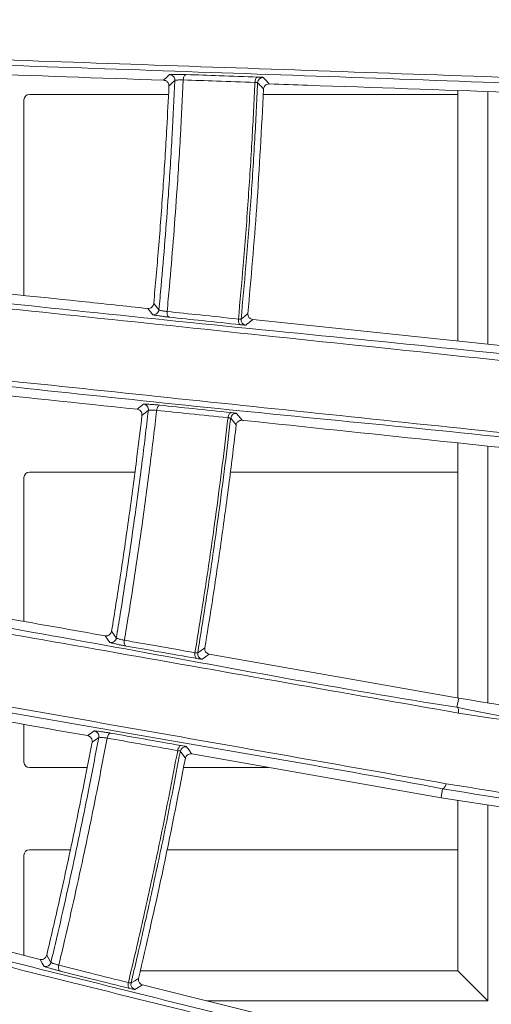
# Model space of a CAD drawing. Header units: millimetres. Extents: x 0 to 1118, y 0 to 864.
# Tile 375 of 512: x 565.51 to 569.81, y 410.01 to 418.99. Entities that reach past the tile are written whole.
import ezdxf

# ---------------------------------------------------------------- set-up
doc = ezdxf.new("R2010")
doc.units = ezdxf.units.MM
doc.styles.add('SLDTEXTSTYLE0', font='TXT', dxfattribs={"width": 0.605})
doc.dimstyles.new('SLDDIMSTYLE0', dxfattribs={"dimtxt": 3.175, "dimasz": 3.302, "dimexe": 0, "dimexo": 0.0625, "dimgap": 0.79375, "dimtad": 0, "dimdec": 1, "dimlfac": 4, "dimrnd": 1e-09, "dimzin": 12, "dimdsep": 46, "dimtxsty": 'SLDTEXTSTYLE0', "dimsah": 1, "dimcen": 0.09, "dimadec": 0, "dimazin": 3, "dimtfac": 1, "dimtofl": 0, "dimtmove": 0, "dimatfit": 3, "dimfxl": 1, "dimfrac": 2, "dimtolj": 1, "dimtzin": 12, "dimarcsym": 0})

# ---------------------------------------------------------------- blocks, each defined once
blk = doc.blocks.new('_D')
at = {"color": 7, "linetype": 'Continuous', "lineweight": 0}
for p, q in [((523.7253, 418.7386), (523.7253, 362.2728)), ((602.5982, 372.5052), (602.5982, 362.2728)), ((523.7253, 363.8728), (554.251, 363.8728)), ((602.5982, 363.8728), (565.1651, 363.8728))]:
    blk.add_line(p, q, dxfattribs=at)
for points in [[(523.7253, 363.8728), (527.0273, 363.3648), (527.0273, 364.3808)], [(602.5982, 363.8728), (599.2962, 364.3808), (599.2962, 363.3648)]]:
    blk.add_solid(points, dxfattribs=at)
at = {"color": 7, "linetype": 'Continuous', "lineweight": 0, "insert": (554.251, 365.5293), "char_height": 3.175, "attachment_point": 1, "style": 'SLDTEXTSTYLE0'}
blk.add_mtext('315.5', dxfattribs=at)

msp = doc.modelspace()

# ---------------------------------------------------------------- linework, layer by layer
at = {"color": 7, "linetype": 'Continuous', "lineweight": 15}
for p, q in [((566.8665, 418.3108), (565.5982, 418.3108)), ((569.5045, 418.3108), (567.7308, 418.3108)), ((569.5045, 418.347), (569.5045, 416.0614)), ((569.7775, 416.0327), (569.7775, 418.3375)), ((565.5482, 416.4772), (565.5482, 418.2608)), ((571.0923, 415.8945), (567.635, 416.2579)), ((569.5045, 415.1316), (569.5045, 412.8053)), ((569.7775, 412.7631), (569.7775, 415.103)), ((565.5482, 413.5029), (565.5482, 414.8158)), ((566.56, 414.8658), (565.5982, 414.8658)), ((569.5045, 414.8658), (567.4309, 414.8658)), ((569.5127, 412.8039), (567.2385, 413.2049)), ((565.5482, 412.2208), (565.5482, 412.564)), ((567.078, 412.2943), (569.3521, 411.8933)), ((565.5982, 412.1708), (566.1247, 412.1708)), ((567.0034, 412.1708), (567.7781, 412.1708)), ((569.3521, 411.8933), (571.0569, 411.6319)), ((569.5045, 411.8699), (569.5045, 410.3146)), ((569.7775, 410.0416), (569.7775, 411.8281)), ((565.972, 411.4208), (565.5982, 411.4208)), ((569.5045, 411.4208), (566.8526, 411.4208)), ((565.5482, 410.4567), (565.5482, 411.3708)), ((569.5045, 410.3146), (566.6087, 410.3146)), ((569.5045, 410.3146), (569.7775, 410.0416)), ((567.8101, 409.8928), (566.63, 410.187)), ((567.2132, 410.0416), (569.7775, 410.0416))]:
    msp.add_line(p, q, dxfattribs=at)
at = {"color": 9, "linetype": 'Continuous', "lineweight": 0}
for p, q in [((566.779, 416.3458), (566.7318, 416.4048)), ((567.4836, 415.2954), (567.4333, 415.3569)), ((567.5384, 415.3383), (567.4871, 415.401)), ((566.3317, 413.3115), (566.2897, 413.3722)), ((566.3908, 413.3523), (566.3478, 413.4144)), ((569.5127, 412.8039), (569.4962, 412.72)), ((569.3653, 411.9776), (569.3521, 411.8933)), ((565.7946, 410.3932), (565.7561, 410.4581)), ((566.5604, 410.1457), (566.63, 410.187))]:
    msp.add_line(p, q, dxfattribs=at)
at = {"color": 9, "linetype": 'Continuous', "lineweight": 0, "flags": 128}
for points in [[(566.8223, 418.4406), (566.8503, 418.467), (566.8762, 418.4914)], [(567.0014, 418.4432), (567.0022, 418.4527), (567.0039, 418.4618), (567.0065, 418.4701), (567.0098, 418.4775), (567.0137, 418.4836), (567.0182, 418.4881), (567.0229, 418.491), (567.0278, 418.4922)], [(566.9254, 418.4391), (566.8979, 418.4132), (566.8704, 418.3873)], [(567.6546, 418.4206), (567.6554, 418.4301), (567.6571, 418.4392), (567.6596, 418.4475), (567.6628, 418.4549), (567.6667, 418.461), (567.6711, 418.4655), (567.6757, 418.4684), (567.6806, 418.4696)], [(567.7298, 418.466), (567.7566, 418.4376), (567.7754, 418.4176), (567.7853, 418.407)], [(566.723, 416.3009), (566.7223, 416.3018), (566.7008, 416.3286), (566.6768, 416.3586)], [(566.8731, 416.279), (566.8684, 416.2808), (566.8641, 416.2843), (566.8604, 416.2894), (566.8573, 416.2959), (566.8551, 416.3035), (566.8537, 416.3121), (566.8532, 416.3213), (566.8537, 416.3307)], [(567.5226, 416.2105), (567.518, 416.2123), (567.5138, 416.2158), (567.5102, 416.2209), (567.5072, 416.2274), (567.505, 416.2351), (567.5036, 416.2436), (567.5032, 416.2528), (567.5036, 416.2622)], [(567.5283, 416.2615), (567.5594, 416.2864), (567.5904, 416.3112)], [(567.635, 416.2579), (567.6023, 416.2317), (567.5809, 416.2145), (567.5718, 416.2073)], [(566.5801, 415.439), (566.6098, 415.4633), (566.6373, 415.4858)], [(566.7589, 415.4289), (566.7603, 415.4383), (566.7627, 415.4473), (566.7658, 415.4555), (566.7696, 415.4626), (566.774, 415.4684), (566.7788, 415.4727), (566.7837, 415.4753), (566.7887, 415.4761)], [(566.6828, 415.4303), (566.6536, 415.4063), (566.6244, 415.3824)], [(567.4089, 415.3607), (567.4103, 415.3702), (567.4127, 415.3791), (567.4158, 415.3873), (567.4195, 415.3945), (567.4238, 415.4003), (567.4285, 415.4046), (567.4334, 415.4072), (567.4383, 415.408)], [(566.48, 413.2791), (566.4755, 413.2812), (566.4715, 413.285), (566.4681, 413.2903), (566.4655, 413.297), (566.4637, 413.3047), (566.4629, 413.3133), (566.4631, 413.3225), (566.4642, 413.3318)], [(567.1232, 413.1655), (567.1188, 413.1676), (567.1148, 413.1713), (567.1115, 413.1766), (567.109, 413.1833), (567.1073, 413.1911), (567.1065, 413.1997), (567.1067, 413.2088), (567.1078, 413.2182)], [(567.1324, 413.216), (567.1651, 413.2386), (567.1977, 413.2612)], [(567.2385, 413.2049), (567.204, 413.181), (567.172, 413.1588)], [(569.5103, 412.6674), (569.5115, 412.6767), (569.5117, 412.6859), (569.5111, 412.6945), (569.5096, 412.7023), (569.5072, 412.709), (569.5042, 412.7142), (569.5004, 412.718), (569.4962, 412.72)], [(566.1291, 412.4616), (566.1604, 412.4837), (566.1894, 412.5043)], [(566.3067, 412.4388), (566.3088, 412.4481), (566.3118, 412.4569), (566.3155, 412.4649), (566.3198, 412.4718), (566.3246, 412.4773), (566.3296, 412.4813), (566.3348, 412.4835), (566.3399, 412.4839)], [(566.2309, 412.4457), (566.2001, 412.4238), (566.1693, 412.402)], [(566.9504, 412.3255), (566.9525, 412.3348), (566.9554, 412.3436), (566.9591, 412.3516), (566.9634, 412.3585), (566.9681, 412.3641), (566.9731, 412.368), (566.9781, 412.3703), (566.9831, 412.3707)], [(567.0312, 412.3603), (567.0537, 412.3285), (567.0696, 412.3061), (567.078, 412.2943)], [(569.3967, 412.0231), (569.3947, 412.0138), (569.3918, 412.0049), (569.3883, 411.9969), (569.3841, 411.99), (569.3796, 411.9844), (569.3749, 411.9804), (569.37, 411.9781), (569.3653, 411.9776)], [(565.7329, 410.3566), (565.7148, 410.3871), (565.6952, 410.4201)], [(565.8787, 410.3139), (565.8743, 410.3163), (565.8706, 410.3203), (565.8675, 410.3259), (565.8654, 410.3327), (565.8642, 410.3405), (565.864, 410.3491), (565.8647, 410.3582), (565.8665, 410.3674)], [(566.5249, 410.2054), (566.5591, 410.2257), (566.582, 410.2393), (566.5932, 410.246)], [(566.5124, 410.1557), (566.5081, 410.1581), (566.5044, 410.1621), (566.5015, 410.1676), (566.4994, 410.1744), (566.4983, 410.1823), (566.4981, 410.1909), (566.4989, 410.2), (566.5006, 410.2092)]]:
    msp.add_lwpolyline(points, dxfattribs=at)
at = {"color": 9, "linetype": 'Continuous', "lineweight": 0}
for centre, start, end in [((566.8754, 418.4413), 357.47011, 89.14177), ((566.7292, 416.3506), 262.8589, 354.51157), ((567.5782, 416.2569), 174.69267, 262.72567), ((566.6331, 415.436), 353.45749, 85.14302), ((566.3414, 413.3606), 258.85625, 350.4971), ((567.1818, 413.2079), 170.69571, 258.72958), ((566.1817, 412.4548), 349.44379, 81.14937), ((565.746, 410.4049), 254.85037, 346.49218), ((566.5736, 410.1939), 166.69995, 254.72931)]:
    msp.add_arc(centre, 0.05, start, end, dxfattribs=at)
at = {"color": 7, "linetype": 'Continuous', "lineweight": 15}
for centre, start, end in [((567.7291, 418.4159), 89.26592, 177.33642), ((567.483, 415.3511), 85.27166, 173.34288), ((567.0236, 412.3109), 81.27125, 169.35368)]:
    msp.add_arc(centre, 0.05, start, end, dxfattribs=at)
for centre, major_axis, start_param, end_param in [((565.5982, 418.2608), (0.0354, -0.0354), 2.356233, 3.926953), ((565.5982, 414.8158), (0.0354, -0.0354), 2.356233, 3.926953), ((565.5982, 412.2208), (-0.0354, -0.0354), 5.497825, 7.068545), ((565.5982, 411.3708), (0.0354, -0.0354), 2.356233, 3.926953)]:
    msp.add_ellipse(centre, major_axis=major_axis, ratio=0.999924, start_param=start_param, end_param=end_param, dxfattribs=at)
for points, knots in [([(558.6323, 418.8616), (559.178, 418.8426), (560.2706, 418.8046), (562.5625, 418.7246), (565.4499, 418.6239), (568.9739, 418.5009), (571.3412, 418.4183), (572.5267, 418.3769)], [0, 0, 0, 0, 0.130343, 0.260956, 0.521799, 0.760525, 1, 1, 1, 1]), ([(572.5035, 418.3278), (572.5035, 418.3278), (571.3108, 418.365), (568.9536, 418.4537), (565.4226, 418.5743), (562.5331, 418.6758), (560.2389, 418.7558), (559.1454, 418.7939), (558.5986, 418.813)], [0, 0, 0, 0, 0.000001, 0.239085, 0.478145, 0.738992, 0.869501, 1, 1, 1, 1]), ([(563.0363, 418.5729), (563.1308, 418.5696), (564.3624, 418.5265), (565.6414, 418.4819), (566.8223, 418.4406)], [0, 0, 0, 0, 0.076717, 1, 1, 1, 1]), ([(566.8704, 418.3873), (566.8702, 418.3924), (566.8698, 418.4028), (566.8635, 418.417), (566.8535, 418.429), (566.8395, 418.4382), (566.8283, 418.4398), (566.8223, 418.4406)], [0, 0, 0, 0, 0.178139, 0.355858, 0.544387, 0.757184, 1, 1, 1, 1]), ([(567.7853, 418.407), (567.7779, 418.4064), (567.764, 418.4052), (567.7475, 418.3937), (567.7375, 418.3792), (567.7342, 418.3678), (567.7338, 418.3615), (567.7337, 418.3604)], [0, 0, 0, 0, 0.30577, 0.579599, 0.770352, 0.961865, 1, 1, 1, 1]), ([(567.7853, 418.407), (567.9016, 418.403), (569.2231, 418.3568), (570.5803, 418.3094), (571.8181, 418.2662)], [0, 0, 0, 0, 0.087972, 1, 1, 1, 1]), ([(566.8704, 418.3873), (566.8642, 418.2606), (566.8488, 417.9499), (566.8177, 417.4554), (566.7782, 416.9212), (566.7468, 416.5712), (566.7318, 416.4048)], [0, 0, 0, 0, 0.191404, 0.4696, 0.747797, 1, 1, 1, 1]), ([(567.7337, 418.3604), (567.7148, 418.001), (567.6787, 417.3172), (567.6188, 416.635), (567.5904, 416.3112)], [0, 0, 0, 0, 0.525478, 1, 1, 1, 1]), ([(558.4813, 417.1344), (559.4016, 417.0374), (561.2471, 416.8429), (564.3226, 416.5227), (567.5536, 416.1704), (569.9789, 415.9475), (571.0818, 415.8097), (571.0818, 415.8097)], [0, 0, 0, 0, 0.2388168, 0.4788708, 0.7394451, 0.9999991, 1, 1, 1, 1]), ([(571.0987, 415.758), (569.9332, 415.8806), (567.6023, 416.1257), (564.3421, 416.4685), (561.2778, 416.7908), (559.4326, 416.9848), (558.5079, 417.0821)], [0, 0, 0, 0, 0.2605925, 0.5211859, 0.7600448, 1, 1, 1, 1]), ([(566.6768, 416.3586), (566.474, 416.3799), (565.1916, 416.5147), (563.9524, 416.645), (562.9091, 416.7546)], [0, 0, 0, 0, 0.158089, 1, 1, 1, 1]), ([(558.4394, 416.4305), (558.9373, 416.3782), (559.9341, 416.2736), (562.0174, 416.0547), (564.6345, 415.7797), (567.822, 415.4447), (569.9599, 415.22), (571.0303, 415.1075)], [0, 0, 0, 0, 0.13045, 0.261129, 0.522171, 0.760757, 1, 1, 1, 1]), ([(571.003, 415.06), (571.003, 415.06), (569.9929, 415.1863), (567.7682, 415.3906), (564.6135, 415.7343), (561.9835, 416.0075), (559.8995, 416.2269), (558.9017, 416.3316), (558.4024, 416.3841)], [0, 0, 0, 0, 0.000001, 0.23858, 0.477774, 0.738822, 0.869305, 1, 1, 1, 1]), ([(566.6768, 416.3586), (566.6841, 416.3588), (566.6978, 416.3591), (566.7156, 416.3701), (566.7268, 416.3849), (566.731, 416.3973), (566.7317, 416.4036), (566.7318, 416.4048)], [0, 0, 0, 0, 0.294706, 0.549681, 0.782665, 0.957796, 1, 1, 1, 1]), ([(567.5904, 416.3112), (567.5904, 416.3063), (567.5903, 416.2965), (567.5957, 416.2828), (567.6047, 416.271), (567.618, 416.2614), (567.629, 416.2591), (567.635, 416.2579)], [0, 0, 0, 0, 0.175777, 0.351245, 0.534906, 0.744788, 1, 1, 1, 1]), ([(562.8125, 415.835), (563.0032, 415.815), (564.2305, 415.686), (565.5043, 415.5521), (566.5801, 415.439)], [0, 0, 0, 0, 0.155425, 1, 1, 1, 1]), ([(566.6244, 415.3824), (566.6245, 415.3876), (566.6248, 415.3979), (566.6195, 415.4125), (566.6105, 415.4251), (566.5971, 415.4353), (566.586, 415.4377), (566.5801, 415.439)], [0, 0, 0, 0, 0.177783, 0.355167, 0.543081, 0.755126, 1, 1, 1, 1]), ([(566.6244, 415.3824), (566.6094, 415.2575), (566.5725, 414.9492), (566.5071, 414.4585), (566.4302, 413.9273), (566.3744, 413.5797), (566.3478, 413.4144)], [0, 0, 0, 0, 0.189901, 0.468599, 0.747298, 1, 1, 1, 1]), ([(567.4836, 415.2954), (567.4629, 415.1234), (567.4196, 414.7634), (567.3451, 414.2165), (567.2704, 413.7105), (567.2189, 413.3924), (567.1977, 413.2612)], [0, 0, 0, 0, 0.252959, 0.529467, 0.805975, 1, 1, 1, 1]), ([(567.5384, 415.3383), (567.531, 415.3382), (567.517, 415.338), (567.4997, 415.3276), (567.4887, 415.3139), (567.4846, 415.3027), (567.4838, 415.2964), (567.4836, 415.2954)], [0, 0, 0, 0, 0.305441, 0.579601, 0.770745, 0.962666, 1, 1, 1, 1]), ([(567.5384, 415.3383), (567.5422, 415.3379), (568.677, 415.2187), (569.8383, 415.0966), (570.9956, 414.9749)], [0, 0, 0, 0, 0.003412, 1, 1, 1, 1]), ([(558.168, 414.7178), (559.0003, 414.5712), (560.6684, 414.2774), (563.4194, 413.7892), (566.3727, 413.2809), (568.4159, 412.8888), (569.4962, 412.72), (569.4962, 412.72)], [0, 0, 0, 0, 0.238655, 0.478341, 0.739179, 0.999999, 1, 1, 1, 1]), ([(569.5103, 412.6674), (568.4646, 412.8518), (566.3731, 413.2207), (563.4454, 413.7372), (560.6918, 414.2229), (559.0256, 414.5168), (558.1909, 414.664)], [0, 0, 0, 0, 0.260858, 0.521713, 0.760396, 1, 1, 1, 1]), ([(558.0772, 414.0188), (558.9893, 413.8581), (560.8134, 413.5366), (563.6667, 413.0335), (566.5234, 412.5298), (568.4382, 412.1921), (569.3967, 412.0231)], [0, 0, 0, 0, 0.2613186, 0.5226211, 0.7610271, 1, 1, 1, 1]), ([(566.2897, 413.3722), (565.9947, 413.4242), (564.7258, 413.648), (563.4998, 413.8642), (562.5588, 414.0301)], [0, 0, 0, 0, 0.23247, 1, 1, 1, 1]), ([(569.3653, 411.9776), (569.3653, 411.9776), (568.3818, 412.162), (566.5045, 412.4769), (563.6297, 412.9904), (560.7766, 413.4915), (558.9503, 413.8137), (558.037, 413.9748)], [0, 0, 0, 0, 0.000001, 0.238398, 0.477327, 0.738635, 1, 1, 1, 1]), ([(566.2897, 413.3722), (566.297, 413.3719), (566.3107, 413.3713), (566.3292, 413.381), (566.3415, 413.3949), (566.3464, 413.4071), (566.3476, 413.4132), (566.3478, 413.4144)], [0, 0, 0, 0, 0.294294, 0.549552, 0.783255, 0.958407, 1, 1, 1, 1]), ([(567.1977, 413.2612), (567.1974, 413.2563), (567.1966, 413.2465), (567.201, 413.2325), (567.2092, 413.2202), (567.2217, 413.2096), (567.2325, 413.2066), (567.2385, 413.2049)], [0, 0, 0, 0, 0.175477, 0.350638, 0.533794, 0.742931, 1, 1, 1, 1]), ([(562.3982, 413.1194), (562.6781, 413.0701), (563.895, 412.8555), (565.1572, 412.633), (566.1291, 412.4616)], [0, 0, 0, 0, 0.230006, 1, 1, 1, 1]), ([(571.2213, 412.543), (571.1846, 412.5478), (570.6096, 412.6225), (570.0431, 412.7162), (569.5127, 412.8039)], [0, 0, 0, 0, 0.063785, 1, 1, 1, 1]), ([(569.4962, 412.72), (569.4962, 412.72), (570.4843, 412.5141), (572.1562, 412.3273), (574.3203, 412.1744), (575.4615, 412.1504), (576.0077, 412.1504), (576.0077, 412.1504)], [0, 0, 0, 0, 0.000002, 0.496696, 0.74835, 0.999998, 1, 1, 1, 1]), ([(576.0266, 412.0975), (575.4667, 412.105), (574.347, 412.12), (572.1535, 412.2657), (570.5648, 412.5071), (569.5103, 412.6674)], [0, 0, 0, 0, 0.251665, 0.503325, 1, 1, 1, 1]), ([(566.1693, 412.402), (566.1457, 412.2785), (566.0874, 411.9737), (565.9879, 411.4887), (565.8741, 410.9641), (565.7942, 410.6212), (565.7561, 410.4581)], [0, 0, 0, 0, 0.189768, 0.468512, 0.747255, 1, 1, 1, 1]), ([(566.1693, 412.402), (566.1698, 412.4072), (566.1708, 412.4174), (566.1666, 412.4323), (566.1585, 412.4455), (566.1458, 412.4567), (566.1349, 412.4599), (566.1291, 412.4616)], [0, 0, 0, 0, 0.17742, 0.354425, 0.541716, 0.753008, 1, 1, 1, 1]), ([(557.6871, 412.3289), (558.4332, 412.1428), (559.9255, 411.7707), (562.3852, 411.1574), (564.9819, 410.5096), (566.881, 410.0369), (567.7877, 409.8102), (567.7877, 409.8102)], [0, 0, 0, 0, 0.23872, 0.477479, 0.738746, 0.999999, 1, 1, 1, 1]), ([(567.078, 412.2943), (567.0706, 412.2947), (567.0566, 412.2955), (567.0387, 412.2864), (567.0267, 412.2734), (567.0219, 412.2625), (567.0206, 412.2563), (567.0204, 412.2553)], [0, 0, 0, 0, 0.304976, 0.579683, 0.771124, 0.96336, 1, 1, 1, 1]), ([(567.7989, 409.7568), (566.8681, 409.9889), (565.0065, 410.4532), (562.3989, 411.1036), (559.9449, 411.7156), (558.4532, 412.0876), (557.7062, 412.2739)], [0, 0, 0, 0, 0.261288, 0.522572, 0.760907, 1, 1, 1, 1]), ([(567.0204, 412.2553), (566.9515, 411.9017), (566.8207, 411.2295), (566.6664, 410.5623), (566.5932, 410.246)], [0, 0, 0, 0, 0.525949, 1, 1, 1, 1]), ([(569.3967, 412.0231), (569.9395, 411.9347), (571.0252, 411.7578), (573.2219, 411.5132), (574.9097, 411.4713), (576.0265, 411.4435)], [0, 0, 0, 0, 0.252798, 0.505604, 1, 1, 1, 1]), ([(576.0077, 411.3967), (576.0077, 411.3967), (574.7849, 411.3967), (573.2144, 411.474), (571.005, 411.7094), (569.8806, 411.8918), (569.3653, 411.9776), (569.3653, 411.9776)], [0, 0, 0, 0, 0.000002, 0.4944, 0.747206, 0.999998, 1, 1, 1, 1]), ([(567.6054, 409.0788), (567.6054, 409.0788), (566.7933, 409.3495), (565.0442, 409.6857), (562.5237, 410.3551), (559.9671, 410.9806), (558.3254, 411.3914), (557.5045, 411.5969)], [0, 0, 0, 0, 0.000001, 0.237638, 0.475726, 0.737842, 1, 1, 1, 1]), ([(557.5477, 411.6382), (558.3683, 411.4337), (560.0094, 411.0247), (562.5561, 410.3897), (565.0961, 409.7564), (566.7919, 409.3336), (567.6407, 409.1219)], [0, 0, 0, 0, 0.262116, 0.524225, 0.761873, 1, 1, 1, 1]), ([(565.6952, 410.4201), (565.3173, 410.5143), (564.0681, 410.8257), (562.8611, 411.1267), (562.0192, 411.3366)], [0, 0, 0, 0, 0.30256, 1, 1, 1, 1]), ([(565.6952, 410.4201), (565.7025, 410.4192), (565.7161, 410.4177), (565.7352, 410.4261), (565.7485, 410.4391), (565.7543, 410.4509), (565.7558, 410.457), (565.7561, 410.4581)], [0, 0, 0, 0, 0.293915, 0.549531, 0.783908, 0.958985, 1, 1, 1, 1]), ([(566.5932, 410.246), (566.5925, 410.2412), (566.5911, 410.2315), (566.5945, 410.2172), (566.6017, 410.2044), (566.6135, 410.1929), (566.6241, 410.1891), (566.63, 410.187)], [0, 0, 0, 0, 0.1751171, 0.349914, 0.5324607, 0.7409397, 1, 1, 1, 1])]:
    msp.add_open_spline(points, degree=3, knots=knots, dxfattribs=at)
at = {"color": 9, "linetype": 'Continuous', "lineweight": 0}
for points, knots in [([(567.0278, 418.4922), (567.0263, 418.4922), (567.0152, 418.4926), (566.9917, 418.4932), (566.9575, 418.4936), (566.9253, 418.4937), (566.8991, 418.4932), (566.8807, 418.4925), (566.8777, 418.4917), (566.8762, 418.4914)], [0, 0, 0, 0, 0.024846, 0.187238, 0.3498, 0.512428, 0.675005, 0.837512, 1, 1, 1, 1]), ([(567.0278, 418.4922), (567.1283, 418.4887), (567.3453, 418.4812), (567.5634, 418.4736), (567.6806, 418.4696)], [0, 0, 0, 0, 0.462814, 1, 1, 1, 1]), ([(566.779, 416.3458), (566.7858, 416.4192), (566.8182, 416.7679), (566.8602, 417.3008), (566.9003, 417.9254), (566.9173, 418.2743), (566.9254, 418.4391)], [0, 0, 0, 0, 0.105323, 0.50064, 0.764109, 1, 1, 1, 1]), ([(567.0014, 418.4432), (566.9932, 418.2757), (566.9761, 417.9237), (566.9357, 417.2956), (566.8935, 416.759), (566.8608, 416.4069), (566.8537, 416.3307)], [0, 0, 0, 0, 0.237648, 0.49916, 0.891541, 1, 1, 1, 1]), ([(567.0014, 418.4432), (567.0007, 418.4432), (566.9951, 418.4434), (566.9833, 418.4434), (566.9662, 418.4431), (566.9501, 418.4424), (566.9369, 418.4414), (566.9277, 418.4403), (566.9262, 418.4395), (566.9254, 418.4391)], [0, 0, 0, 0, 0.02482, 0.186963, 0.349459, 0.512141, 0.674917, 0.837522, 1, 1, 1, 1]), ([(567.6546, 418.4206), (567.5373, 418.4247), (567.3191, 418.4322), (567.1019, 418.4397), (567.0014, 418.4432)], [0, 0, 0, 0, 0.5371899, 1, 1, 1, 1]), ([(567.5036, 416.2622), (567.5185, 416.4245), (567.5513, 416.7836), (567.5928, 417.331), (567.6287, 417.8881), (567.6462, 418.2484), (567.6546, 418.4206)], [0, 0, 0, 0, 0.225949, 0.499954, 0.760985, 1, 1, 1, 1]), ([(567.6792, 418.4183), (567.6708, 418.2463), (567.6533, 417.8862), (567.6174, 417.329), (567.5759, 416.782), (567.5431, 416.4233), (567.5283, 416.2615)], [0, 0, 0, 0, 0.238844, 0.500236, 0.774622, 1, 1, 1, 1]), ([(567.6792, 418.4183), (567.6784, 418.4186), (567.677, 418.4193), (567.6682, 418.4202), (567.6591, 418.4205), (567.6546, 418.4206)], [0, 0, 0, 0, 0.329759, 0.664963, 1, 1, 1, 1]), ([(567.7337, 418.3604), (567.7246, 418.3701), (567.7154, 418.3799), (567.6971, 418.3992), (567.6881, 418.4088), (567.6792, 418.4183)], [0, 0, 0, 0, 0.499998, 0.509302, 1, 1, 1, 1]), ([(567.7298, 418.466), (567.7283, 418.4664), (567.7254, 418.4672), (567.7078, 418.4685), (567.6896, 418.4692), (567.6806, 418.4696)], [0, 0, 0, 0, 0.329597, 0.664763, 1, 1, 1, 1]), ([(566.8537, 416.3307), (566.8486, 416.3313), (566.8385, 416.3326), (566.8214, 416.3352), (566.8053, 416.3382), (566.7918, 416.3411), (566.7824, 416.3437), (566.7794, 416.3452), (566.7791, 416.3457), (566.779, 416.3458)], [0, 0, 0, 0, 0.161717, 0.323634, 0.485866, 0.648514, 0.81134, 0.97416, 1, 1, 1, 1]), ([(566.8537, 416.3307), (566.9537, 416.3202), (567.1698, 416.2974), (567.3869, 416.2745), (567.5036, 416.2622)], [0, 0, 0, 0, 0.4625632, 1, 1, 1, 1]), ([(566.723, 416.3009), (566.7231, 416.3009), (566.7237, 416.3003), (566.73, 416.2987), (566.7489, 416.2953), (566.7761, 416.2911), (566.8084, 416.2867), (566.8427, 416.2823), (566.863, 416.2801), (566.8731, 416.279)], [0, 0, 0, 0, 0.02584, 0.188491, 0.351131, 0.513574, 0.675807, 0.837899, 1, 1, 1, 1]), ([(567.5226, 416.2105), (567.406, 416.2228), (567.189, 416.2457), (566.973, 416.2685), (566.8731, 416.279)], [0, 0, 0, 0, 0.537438, 1, 1, 1, 1]), ([(567.5283, 416.2615), (567.5276, 416.2612), (567.526, 416.2606), (567.5171, 416.2609), (567.5081, 416.2618), (567.5036, 416.2622)], [0, 0, 0, 0, 0.3359957, 0.6715501, 1, 1, 1, 1]), ([(567.5226, 416.2105), (567.5315, 416.2097), (567.5494, 416.2079), (567.5672, 416.2067), (567.5703, 416.2071), (567.5718, 416.2073)], [0, 0, 0, 0, 0.328733, 0.664402, 1, 1, 1, 1]), ([(566.7887, 415.4761), (566.7872, 415.4762), (566.7761, 415.4774), (566.7527, 415.4796), (566.7186, 415.4824), (566.6865, 415.4847), (566.6603, 415.4861), (566.6419, 415.4866), (566.6389, 415.4861), (566.6373, 415.4858)], [0, 0, 0, 0, 0.025321, 0.1877036, 0.3501853, 0.5127208, 0.6752158, 0.8375947, 1, 1, 1, 1]), ([(566.7887, 415.4761), (566.8887, 415.4656), (567.1047, 415.4429), (567.3217, 415.4202), (567.4383, 415.408)], [0, 0, 0, 0, 0.462928, 1, 1, 1, 1]), ([(566.3908, 413.3523), (566.4027, 413.425), (566.4593, 413.7712), (566.5385, 414.3007), (566.6221, 414.9209), (566.6634, 415.2673), (566.6828, 415.4303)], [0, 0, 0, 0, 0.105352, 0.501395, 0.765345, 1, 1, 1, 1]), ([(566.7589, 415.4289), (566.7392, 415.2633), (566.6976, 414.914), (566.6136, 414.2904), (566.5339, 413.7571), (566.4766, 413.4075), (566.4642, 413.3318)], [0, 0, 0, 0, 0.236226, 0.498216, 0.89132, 1, 1, 1, 1]), ([(566.7589, 415.4289), (566.7581, 415.4289), (566.7526, 415.4294), (566.7408, 415.4303), (566.7237, 415.4311), (566.7076, 415.4316), (566.6944, 415.4316), (566.6852, 415.4312), (566.6836, 415.4306), (566.6828, 415.4303)], [0, 0, 0, 0, 0.025245, 0.187463, 0.349925, 0.512517, 0.67516, 0.837647, 1, 1, 1, 1]), ([(567.4089, 415.3607), (567.2923, 415.373), (567.0751, 415.3957), (566.859, 415.4184), (566.7589, 415.4289)], [0, 0, 0, 0, 0.537065, 1, 1, 1, 1]), ([(567.1078, 413.2182), (567.1355, 413.389), (567.1936, 413.747), (567.2872, 414.3875), (567.3586, 414.9311), (567.4003, 415.2872), (567.4089, 415.3607)], [0, 0, 0, 0, 0.239912, 0.502869, 0.897416, 1, 1, 1, 1]), ([(567.4333, 415.3569), (567.4247, 415.2836), (567.383, 414.9275), (567.3116, 414.3837), (567.218, 413.7436), (567.16, 413.3861), (567.1324, 413.216)], [0, 0, 0, 0, 0.102408, 0.497499, 0.760817, 1, 1, 1, 1]), ([(567.4333, 415.3569), (567.4326, 415.3573), (567.4312, 415.358), (567.4225, 415.3594), (567.4134, 415.3603), (567.4089, 415.3607)], [0, 0, 0, 0, 0.329012, 0.664498, 1, 1, 1, 1]), ([(567.4871, 415.401), (567.4857, 415.4015), (567.4828, 415.4025), (567.4654, 415.405), (567.4473, 415.407), (567.4383, 415.408)], [0, 0, 0, 0, 0.328998, 0.664522, 1, 1, 1, 1]), ([(566.48, 413.2791), (566.47, 413.2809), (566.4499, 413.2846), (566.4161, 413.2912), (566.3842, 413.2979), (566.3573, 413.304), (566.3386, 413.3087), (566.3324, 413.3108), (566.3318, 413.3114), (566.3317, 413.3115)], [0, 0, 0, 0, 0.161952, 0.323899, 0.485971, 0.648307, 0.810856, 0.973491, 1, 1, 1, 1]), ([(566.4642, 413.3318), (566.4592, 413.3328), (566.4492, 413.3347), (566.4323, 413.3386), (566.4165, 413.3427), (566.4032, 413.3466), (566.394, 413.3499), (566.391, 413.3516), (566.3908, 413.3522), (566.3908, 413.3523)], [0, 0, 0, 0, 0.161497, 0.323156, 0.485227, 0.647757, 0.810602, 0.973455, 1, 1, 1, 1]), ([(566.4642, 413.3318), (566.5631, 413.3144), (566.7772, 413.2766), (566.9922, 413.2386), (567.1078, 413.2182)], [0, 0, 0, 0, 0.462342, 1, 1, 1, 1]), ([(567.1232, 413.1655), (567.0077, 413.1859), (566.7928, 413.2239), (566.5789, 413.2616), (566.48, 413.2791)], [0, 0, 0, 0, 0.53766, 1, 1, 1, 1]), ([(567.1324, 413.216), (567.1316, 413.2157), (567.1299, 413.2151), (567.1211, 413.216), (567.1122, 413.2174), (567.1078, 413.2182)], [0, 0, 0, 0, 0.3364963, 0.6724967, 1, 1, 1, 1]), ([(567.1232, 413.1655), (567.132, 413.164), (567.1497, 413.161), (567.1673, 413.1585), (567.1704, 413.1587), (567.172, 413.1588)], [0, 0, 0, 0, 0.327767, 0.663886, 1, 1, 1, 1]), ([(566.3399, 412.4839), (566.3383, 412.4842), (566.3272, 412.4862), (566.304, 412.49), (566.2702, 412.4952), (566.2383, 412.4997), (566.2123, 412.5029), (566.1941, 412.5047), (566.1909, 412.5044), (566.1894, 412.5043)], [0, 0, 0, 0, 0.026052, 0.18835, 0.350739, 0.513146, 0.675481, 0.837725, 1, 1, 1, 1]), ([(566.3399, 412.4839), (566.4389, 412.4665), (566.6528, 412.4289), (566.8677, 412.391), (566.9831, 412.3707)], [0, 0, 0, 0, 0.463004, 1, 1, 1, 1]), ([(565.7946, 410.3932), (565.8115, 410.4648), (565.8922, 410.8061), (566.0081, 411.3287), (566.1348, 411.9417), (566.2001, 412.2844), (566.2309, 412.4457)], [0, 0, 0, 0, 0.105185, 0.50131, 0.765313, 1, 1, 1, 1]), ([(566.3067, 412.4388), (566.2755, 412.275), (566.2097, 411.9296), (566.0824, 411.3134), (565.9657, 410.7869), (565.8841, 410.4421), (565.8665, 410.3674)], [0, 0, 0, 0, 0.236081, 0.498125, 0.891312, 1, 1, 1, 1]), ([(566.3067, 412.4388), (566.306, 412.4389), (566.3004, 412.4397), (566.2887, 412.4414), (566.2717, 412.4434), (566.2557, 412.4451), (566.2425, 412.446), (566.2333, 412.4463), (566.2317, 412.4459), (566.2309, 412.4457)], [0, 0, 0, 0, 0.026011, 0.188199, 0.35056, 0.513043, 0.67547, 0.837763, 1, 1, 1, 1]), ([(566.9504, 412.3255), (566.8349, 412.3458), (566.6199, 412.3836), (566.4058, 412.4213), (566.3067, 412.4388)], [0, 0, 0, 0, 0.536995, 1, 1, 1, 1]), ([(566.5006, 410.2092), (566.5186, 410.2851), (566.5799, 410.5443), (566.6799, 410.988), (566.8142, 411.6171), (566.9001, 412.0638), (566.9504, 412.3255)], [0, 0, 0, 0, 0.1080882, 0.3693607, 0.6306339, 1, 1, 1, 1]), ([(566.9744, 412.3201), (566.9241, 412.0584), (566.8382, 411.6116), (566.7037, 410.9822), (566.6039, 410.539), (566.5427, 410.2805), (566.5249, 410.2054)], [0, 0, 0, 0, 0.369722, 0.63135, 0.892978, 1, 1, 1, 1]), ([(566.9744, 412.3201), (566.9737, 412.3205), (566.9724, 412.3213), (566.9638, 412.3232), (566.9549, 412.3247), (566.9504, 412.3255)], [0, 0, 0, 0, 0.328018, 0.663974, 1, 1, 1, 1]), ([(567.0204, 412.2553), (567.0127, 412.2661), (567.005, 412.2771), (566.9895, 412.2987), (566.9819, 412.3095), (566.9744, 412.3201)], [0, 0, 0, 0, 0.500002, 0.50901, 1, 1, 1, 1]), ([(567.0312, 412.3603), (567.0298, 412.3609), (567.027, 412.3621), (567.0099, 412.3658), (566.992, 412.3691), (566.9831, 412.3707)], [0, 0, 0, 0, 0.3279505, 0.6639597, 1, 1, 1, 1]), ([(565.8787, 410.3139), (565.8688, 410.3164), (565.8491, 410.3214), (565.8158, 410.3305), (565.7845, 410.3394), (565.758, 410.3473), (565.7396, 410.3533), (565.7335, 410.3559), (565.733, 410.3565), (565.7329, 410.3566)], [0, 0, 0, 0, 0.1617507, 0.3235091, 0.4854127, 0.6475862, 0.8099991, 0.9725757, 1, 1, 1, 1]), ([(565.8665, 410.3674), (565.8616, 410.3687), (565.8517, 410.3713), (565.8352, 410.3764), (565.8197, 410.3816), (565.8067, 410.3865), (565.7977, 410.3905), (565.7949, 410.3925), (565.7947, 410.3931), (565.7946, 410.3932)], [0, 0, 0, 0, 0.161272, 0.322686, 0.484557, 0.64694, 0.809733, 0.972539, 1, 1, 1, 1]), ([(565.8665, 410.3674), (565.9639, 410.3431), (566.1748, 410.2905), (566.3867, 410.2376), (566.5006, 410.2092)], [0, 0, 0, 0, 0.462099, 1, 1, 1, 1]), ([(566.5124, 410.1557), (566.3985, 410.1841), (566.1868, 410.237), (565.9761, 410.2896), (565.8787, 410.3139)], [0, 0, 0, 0, 0.537902, 1, 1, 1, 1]), ([(566.5249, 410.2054), (566.5241, 410.2052), (566.5224, 410.2047), (566.5136, 410.2061), (566.5049, 410.2082), (566.5006, 410.2092)], [0, 0, 0, 0, 0.337268, 0.673868, 1, 1, 1, 1]), ([(566.5124, 410.1557), (566.521, 410.1536), (566.5384, 410.1494), (566.5558, 410.1457), (566.5589, 410.1457), (566.5604, 410.1457)], [0, 0, 0, 0, 0.326522, 0.663298, 1, 1, 1, 1])]:
    msp.add_open_spline(points, degree=3, knots=knots, dxfattribs=at)

# ---------------------------------------------------------------- dimensions: what is measured, and where the dimension line sits
at = {"color": 7, "linetype": 'Continuous', "lineweight": 0}
dim = msp.add_linear_dim(base=(523.7253, 363.8728), p1=(602.5982, 374.1052), p2=(523.7253, 420.3386), dimstyle='SLDDIMSTYLE0', dxfattribs=at)
dim.commit()
dim.dimension.update_dxf_attribs({"geometry": '_D', "text_midpoint": (559.708, 363.8728), "dimtype": 160})

doc.saveas('drawing.dxf')
